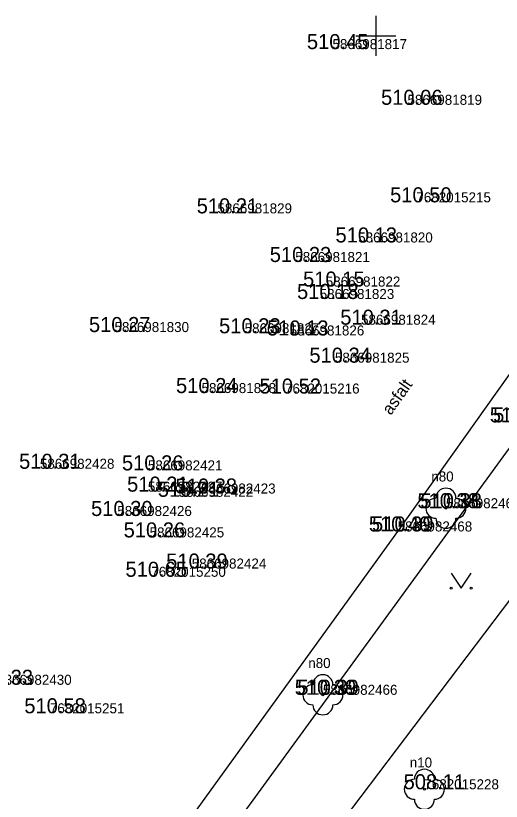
# Model space of a CAD drawing. Extents: x -669251 to -668549, y -1128351 to -1127698.
# Drawn here: x -668767.96 to -668743.74, y -1128038.19 to -1127999 of the extents above; entities that cross this region are included whole.
import ezdxf

# ---------------------------------------------------------------- set-up
doc = ezdxf.new("R2010")
doc.units = 0
for name, color, linetype in [('Vrstva 1', 7, 'Continuous'), ('Vrstva 10', 7, 'Continuous'), ('Vrstva 14', 7, 'Continuous'), ('Vrstva 2', 7, 'Continuous'), ('Vrstva 22', 7, 'Continuous'), ('Vrstva 3', 7, 'Continuous'), ('Vrstva 36', 7, 'Continuous'), ('Vrstva 40', 7, 'Continuous'), ('Vrstva 47', 7, 'Continuous'), ('Vrstva 61', 7, 'Continuous')]:
    doc.layers.add(name, color=color, linetype=linetype)

msp = doc.modelspace()

# ---------------------------------------------------------------- linework, layer by layer
at = {"layer": 'Vrstva 1'}
for p, q in [((-668752.165, -1128000.667), (-668752.165, -1128000.667)), ((-668748.423, -1128003.445), (-668748.423, -1128003.445)), ((-668747.98, -1128008.31), (-668747.98, -1128008.31)), ((-668757.9, -1128008.86), (-668757.9, -1128008.86)), ((-668750.881, -1128010.312), (-668750.881, -1128010.312)), ((-668754.018, -1128011.287), (-668754.018, -1128011.287)), ((-668752.498, -1128012.512), (-668752.498, -1128012.512)), ((-668752.8, -1128013.132), (-668752.8, -1128013.132)), ((-668750.738, -1128014.415), (-668750.738, -1128014.415)), ((-668763.036, -1128014.781), (-668763.036, -1128014.781)), ((-668756.545, -1128014.843), (-668756.545, -1128014.843)), ((-668754.296, -1128014.952), (-668754.296, -1128014.952)), ((-668752.041, -1128016.309), (-668752.041, -1128016.309)), ((-668758.695, -1128017.825), (-668758.695, -1128017.825)), ((-668754.53, -1128017.85), (-668754.53, -1128017.85)), ((-668766.757, -1128021.602), (-668766.757, -1128021.602)), ((-668761.368, -1128021.682), (-668761.368, -1128021.682)), ((-668761.371, -1128022.743), (-668761.371, -1128022.743)), ((-668759.837, -1128023), (-668759.837, -1128023)), ((-668758.718, -1128022.837), (-668758.718, -1128022.837)), ((-668746.506, -1128023.571), (-668746.506, -1128023.571)), ((-668762.895, -1128023.957), (-668762.895, -1128023.957)), ((-668748.914, -1128024.729), (-668748.914, -1128024.729)), ((-668761.284, -1128025.026), (-668761.284, -1128025.026)), ((-668759.182, -1128026.579), (-668759.182, -1128026.579)), ((-668761.2, -1128026.99), (-668761.2, -1128026.99)), ((-668752.642, -1128032.878), (-668752.642, -1128032.878)), ((-668766.26, -1128033.8), (-668766.26, -1128033.8)), ((-668747.58, -1128037.59), (-668747.58, -1128037.59))]:
    msp.add_line(p, q, dxfattribs=at)
at = {"layer": 'Vrstva 10'}
for p, q in [((-668730.831, -1127999.239), (-668748.914, -1128024.729)), ((-668748.914, -1128024.729), (-668771.078, -1128055.401))]:
    msp.add_line(p, q, dxfattribs=at)
at = {"layer": 'Vrstva 14'}
for p, q in [((-668742.821, -1128019.83), (-668769.158, -1128055.999)), ((-668740.366, -1128024.229), (-668765.783, -1128057.799))]:
    msp.add_line(p, q, dxfattribs=at)
at = {"layer": 'Vrstva 22'}
for centre in [(-668746.506, -1128023.571), (-668752.642, -1128032.878), (-668747.58, -1128037.59)]:
    msp.add_circle(centre, 0.05, dxfattribs=at)
for centre, start, end in [((-668746.506, -1128023.071), 0, 180), ((-668747.006, -1128023.571), 90, 270), ((-668746.006, -1128023.571), 270, 90), ((-668746.506, -1128024.071), 180, 0), ((-668752.642, -1128032.378), 0, 180), ((-668753.142, -1128032.878), 90, 270), ((-668752.142, -1128032.878), 270, 90), ((-668752.642, -1128033.378), 180, 0), ((-668747.58, -1128037.09), 0, 180), ((-668748.08, -1128037.59), 90, 270), ((-668747.08, -1128037.59), 270, 90), ((-668747.58, -1128038.09), 180, 0)]:
    msp.add_arc(centre, 0.5, start, end, dxfattribs=at)
at = {"layer": 'Vrstva 36'}
for p, q in [((-668746.244, -1128026.814), (-668745.744, -1128027.564)), ((-668745.744, -1128027.564), (-668745.244, -1128026.814))]:
    msp.add_line(p, q, dxfattribs=at)
for centre in [(-668746.244, -1128027.564), (-668745.244, -1128027.564)]:
    msp.add_circle(centre, 0.05, dxfattribs=at)
at = {"layer": 'Vrstva 61'}
for p, q in [((-668750, -1127999), (-668750, -1128001)), ((-668751, -1128000), (-668749, -1128000))]:
    msp.add_line(p, q, dxfattribs=at)

# ---------------------------------------------------------------- texts
at = {"layer": 'Vrstva 2'}
for s, p in [('5866981817', (-668752.165, -1128000.667)), ('5866981819', (-668748.423, -1128003.445)), ('7682015215', (-668747.98, -1128008.31)), ('5866981829', (-668757.9, -1128008.86)), ('5866981820', (-668750.881, -1128010.312)), ('5866981821', (-668754.018, -1128011.287)), ('5866981822', (-668752.498, -1128012.512)), ('5866981823', (-668752.8, -1128013.132)), ('5866981824', (-668750.738, -1128014.415)), ('5866981830', (-668763.036, -1128014.781)), ('5866981827', (-668756.545, -1128014.843)), ('5866981826', (-668754.296, -1128014.952)), ('5866981825', (-668752.041, -1128016.309)), ('5866981828', (-668758.695, -1128017.825)), ('7682015216', (-668754.53, -1128017.85)), ('5866982428', (-668766.757, -1128021.602)), ('5866982421', (-668761.368, -1128021.682)), ('5866982427', (-668761.371, -1128022.743)), ('5866982423', (-668758.718, -1128022.837)), ('5866982422', (-668759.837, -1128023)), ('5866982467', (-668746.506, -1128023.571)), ('5866982426', (-668762.895, -1128023.957)), ('5866982468', (-668748.914, -1128024.729)), ('5866982425', (-668761.284, -1128025.026)), ('5866982424', (-668759.182, -1128026.579)), ('7682015250', (-668761.2, -1128026.99)), ('5866982430', (-668768.89, -1128032.378)), ('5866982466', (-668752.642, -1128032.878)), ('7682015251', (-668766.26, -1128033.8)), ('7682015228', (-668747.58, -1128037.59))]:
    msp.add_text(s, height=0.5, dxfattribs=at).set_placement(p)
at = {"layer": 'Vrstva 3'}
for s, p in [('510.45 ', (-668753.439, -1128000.667)), ('510.06 ', (-668749.741, -1128003.445)), ('510.50 ', (-668749.289, -1128008.31)), ('510.21 ', (-668758.937, -1128008.86)), ('510.13 ', (-668752.013, -1128010.312)), ('510.23 ', (-668755.292, -1128011.287)), ('510.15 ', (-668753.63, -1128012.512)), ('510.18 ', (-668753.932, -1128013.132)), ('510.31 ', (-668751.775, -1128014.415)), ('510.27 ', (-668764.31, -1128014.781)), ('510.23 ', (-668757.819, -1128014.843)), ('510.13 ', (-668755.428, -1128014.952)), ('510.34 ', (-668753.315, -1128016.309)), ('510.24 ', (-668759.969, -1128017.825)), ('510.52 ', (-668755.804, -1128017.85)), ('510.24 ', (-668744.319, -1128019.287)), ('510.24 ', (-668744.149, -1128019.287)), ('510.31 ', (-668767.794, -1128021.602)), ('510.26 ', (-668762.664, -1128021.682)), ('510.21 ', (-668762.408, -1128022.743)), ('510.21 ', (-668760.874, -1128023)), ('510.38 ', (-668759.992, -1128022.837)), ('510.38 ', (-668747.931, -1128023.571)), ('510.38 ', (-668747.78, -1128023.571)), ('510.30 ', (-668764.204, -1128023.957)), ('510.40 ', (-668750.35, -1128024.729)), ('510.39 ', (-668750.19, -1128024.729)), ('510.26 ', (-668762.58, -1128025.026)), ('510.39 ', (-668760.458, -1128026.579)), ('510.65 ', (-668762.487, -1128026.99)), ('510.33 ', (-668770.164, -1128032.378)), ('510.39 ', (-668754.048, -1128032.878)), ('510.39 ', (-668753.918, -1128032.878)), ('510.58 ', (-668767.534, -1128033.8)), ('508.11 ', (-668748.617, -1128037.59))]:
    msp.add_text(s, height=0.75, dxfattribs=at).set_placement(p)
at = {"layer": 'Vrstva 40'}
msp.add_text('asfalt', height=0.6, rotation=54.6475, dxfattribs=at).set_placement((-668749.255, -1128018.962))
at = {"layer": 'Vrstva 47'}
for s, p in [('n80', (-668747.235, -1128022.235)), ('n80', (-668753.371, -1128031.542)), ('n10', (-668748.31, -1128036.504))]:
    msp.add_text(s, height=0.499, dxfattribs=at).set_placement(p)

doc.saveas('drawing.dxf')
